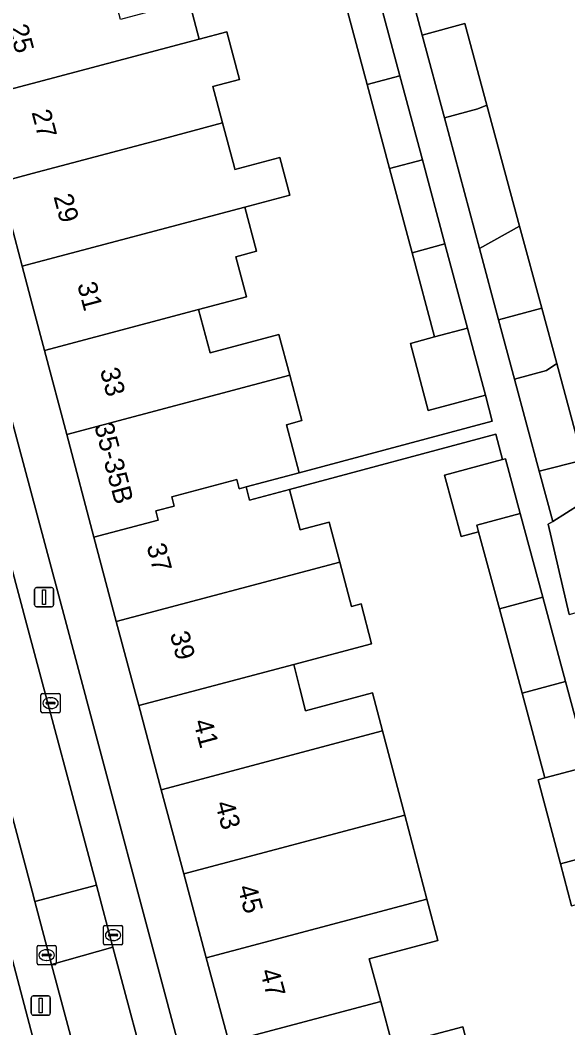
# Model space of a CAD drawing. Extents: x 162542 to 163147, y 380779 to 381521.
# Drawn here: x 162999.4 to 163027.9, y 380982.4 to 381034.7 of the extents above; entities that cross this region are included whole.
import ezdxf

# ---------------------------------------------------------------- set-up
doc = ezdxf.new("R2010")
doc.units = 0
for name, color, linetype in [('IMGEO_Erf', 7, 'Continuous'), ('IMGEO_Kolk', 7, 'Continuous'), ('IMGEO_Lichtmast', 7, 'Continuous'), ('IMGEO_Pand', 7, 'Continuous'), ('IMGEO_Pand_nummerreeks', 7, 'Continuous'), ('IMGEO_Parkeervlak_open', 7, 'Continuous'), ('IMGEO_Rijbaan_lokaal_open', 7, 'Continuous'), ('IMGEO_Voetpad_open', 7, 'Continuous')]:
    doc.layers.add(name, color=color, linetype=linetype)

msp = doc.modelspace()

# ---------------------------------------------------------------- linework, layer by layer
at = {"layer": 'IMGEO_Erf'}
for points in [[(163019.594, 381036.553), (163020.29, 381033.962), (163022.503, 381034.556), (163023.649, 381030.326), (163025.356, 381024.027), (163026.512, 381019.759), (163027.288, 381016.895), (163028.649, 381011.873), (163026.377, 381011.29), (163027.075, 381008.687), (163031.35, 381011.388)], [(163008.158, 381035.723), (163008.681, 381033.751), (163010.118, 381034.133), (163010.776, 381031.657), (163009.399, 381031.291), (163009.903, 381029.394), (163010.52, 381027.07), (163010.545, 381026.976), (163012.883, 381027.597), (163013.403, 381025.641), (163011.064, 381025.02), (163011.674, 381022.721), (163010.599, 381022.435), (163011.149, 381020.363), (163008.658, 381019.701), (163009.255, 381017.452), (163012.836, 381018.402), (163013.4, 381016.277), (163014.025, 381013.921), (163013.22, 381013.708), (163013.884, 381011.202), (163023.929, 381013.899), (163023.578, 381015.253), (163020.604, 381014.455), (163019.671, 381017.928), (163020.933, 381018.278), (163019.763, 381022.65), (163018.594, 381027.018), (163017.423, 381031.39), (163016.281, 381035.656)], [(163028.055, 380988.706), (163027.473, 380990.892), (163026.312, 380995.259), (163026.67, 380995.354), (163025.483, 380999.755), (163024.299, 381004.136), (163023.22, 381008.139), (163022.309, 381007.894), (163021.447, 381011.086), (163024.465, 381011.9), (163024.109, 381013.226), (163013.378, 381010.345), (163013.937, 381008.239), (163015.455, 381008.642), (163016.004, 381006.57), (163016.615, 381004.268), (163017.104, 381004.398), (163017.653, 381002.326), (163013.607, 381001.252), (163013.924, 381000), (163014.217, 380998.846), (163017.699, 380999.778), (163018.223, 380997.796), (163019.379, 380993.42), (163020.535, 380989.047), (163021.103, 380986.898), (163017.535, 380985.943), (163018.128, 380983.725), (163018.739, 380981.442), (163022.394, 380982.42), (163022.954, 380980.325)]]:
    msp.add_lwpolyline(points, dxfattribs=at)
at = {"layer": 'IMGEO_Kolk'}
for p, q in [((163000.456, 380998.811), (163000.456, 380999.663)), ((163000.531, 380999.737), (163001.383, 380999.737)), ((163000.944, 380999.517), (163000.969, 380999.517)), ((163001.457, 380999.663), (163001.457, 380998.811)), ((163000.715, 380999.231), (163000.715, 380999.243)), ((163001.153, 380999.194), (163000.755, 380999.194)), ((163000.758, 380999.28), (163001.156, 380999.28)), ((163000.967, 380998.957), (163000.942, 380998.957)), ((163001.199, 380999.243), (163001.199, 380999.231)), ((163001.383, 380998.737), (163000.531, 380998.737)), ((163003.705, 380986.754), (163003.705, 380987.606)), ((163003.78, 380987.68), (163004.632, 380987.68)), ((163004.193, 380987.46), (163004.218, 380987.46)), ((163004.706, 380987.606), (163004.706, 380986.754)), ((163003.964, 380987.174), (163003.964, 380987.186)), ((163004.402, 380987.137), (163004.004, 380987.137)), ((163004.007, 380987.223), (163004.405, 380987.223)), ((163004.216, 380986.9), (163004.191, 380986.9)), ((163004.448, 380987.186), (163004.448, 380987.174)), ((163000.253, 380985.718), (163000.253, 380986.57)), ((163000.328, 380986.644), (163001.18, 380986.644)), ((163000.741, 380986.424), (163000.766, 380986.424)), ((163001.254, 380986.57), (163001.254, 380985.718)), ((163004.632, 380986.68), (163003.78, 380986.68)), ((163000.512, 380986.138), (163000.512, 380986.15)), ((163000.95, 380986.101), (163000.552, 380986.101)), ((163000.555, 380986.187), (163000.953, 380986.187)), ((163000.764, 380985.864), (163000.739, 380985.864)), ((163000.996, 380986.15), (163000.996, 380986.138)), ((163001.18, 380985.644), (163000.328, 380985.644))]:
    msp.add_line(p, q, dxfattribs=at)
for points in [[(163000.456, 380998.811), (163000.456, 380999.663)], [(163000.531, 380999.737), (163001.383, 380999.737)], [(163001.457, 380999.663), (163001.457, 380998.811)], [(163001.383, 380998.737), (163000.531, 380998.737)], [(163003.705, 380986.754), (163003.705, 380987.606)], [(163003.78, 380987.68), (163004.632, 380987.68)], [(163004.706, 380987.606), (163004.706, 380986.754)], [(163000.253, 380985.718), (163000.253, 380986.57)], [(163000.328, 380986.644), (163001.18, 380986.644)], [(163001.254, 380986.57), (163001.254, 380985.718)], [(163004.632, 380986.68), (163003.78, 380986.68)], [(163001.18, 380985.644), (163000.328, 380985.644)]]:
    msp.add_lwpolyline(points, dxfattribs=at)
for centre, radius, start, end in [((163000.533, 380999.661), 0.0765, 91.552, 178.448), ((163000.533, 380999.661), 0.0765, 91.552, 178.448), ((163001.381, 380999.661), 0.0765, 1.552, 88.448), ((163001.381, 380999.661), 0.0765, 1.552, 88.448), ((163000.533, 380998.813), 0.0765, 181.552, 268.448), ((163000.533, 380998.813), 0.0765, 181.552, 268.448), ((163000.755, 380999.24), 0.0403, 85.8775, 175.7526), ((163000.752, 380999.23), 0.0366, 178.938, 274.7102), ((163001.156, 380999.237), 0.043, 264.8664, 352.4533), ((163001.16, 380999.242), 0.0386, 1.7309, 96.639), ((163001.381, 380998.813), 0.0765, 271.552, 358.448), ((163001.381, 380998.813), 0.0765, 271.552, 358.448), ((163003.782, 380987.604), 0.0765, 91.552, 178.448), ((163003.782, 380987.604), 0.0765, 91.552, 178.448), ((163004.63, 380987.604), 0.0765, 1.552, 88.448), ((163004.63, 380987.604), 0.0765, 1.552, 88.448), ((163003.782, 380986.756), 0.0765, 181.552, 268.448), ((163003.782, 380986.756), 0.0765, 181.552, 268.448), ((163004.004, 380987.183), 0.0403, 85.8775, 175.7526), ((163004.001, 380987.173), 0.0366, 178.938, 274.7102), ((163004.405, 380987.18), 0.043, 264.8664, 352.4533), ((163004.409, 380987.185), 0.0386, 1.7309, 96.639), ((163004.63, 380986.756), 0.0765, 271.552, 358.448), ((163004.63, 380986.756), 0.0765, 271.552, 358.448), ((163000.33, 380986.568), 0.0765, 91.552, 178.448), ((163000.33, 380986.568), 0.0765, 91.552, 178.448), ((163001.178, 380986.568), 0.0765, 1.552, 88.448), ((163001.178, 380986.568), 0.0765, 1.552, 88.448), ((163000.33, 380985.72), 0.0765, 181.552, 268.448), ((163000.33, 380985.72), 0.0765, 181.552, 268.448), ((163000.552, 380986.147), 0.0403, 85.8775, 175.7526), ((163000.549, 380986.137), 0.0366, 178.938, 274.7102), ((163000.953, 380986.144), 0.043, 264.8664, 352.4533), ((163000.957, 380986.149), 0.0386, 1.7309, 96.639), ((163001.178, 380985.72), 0.0765, 271.552, 358.448), ((163001.178, 380985.72), 0.0765, 271.552, 358.448)]:
    msp.add_arc(centre, radius, start, end, dxfattribs=at)
for centre, major_axis, ratio, start_param, end_param in [((163000.943, 380999.237), (-0.387, 0.002), 0.722429, 4.712389, 7.853982), ((163000.968, 380999.237), (-0.39, 0.002), 0.717154, 1.570796, 4.712389), ((163004.192, 380987.18), (-0.387, 0.002), 0.722429, 4.712389, 7.853982), ((163004.217, 380987.18), (-0.39, 0.002), 0.717154, 1.570796, 4.712389), ((163000.74, 380986.144), (-0.387, 0.002), 0.722429, 4.712389, 7.853982), ((163000.765, 380986.144), (-0.39, 0.002), 0.717154, 1.570796, 4.712389)]:
    msp.add_ellipse(centre, major_axis=major_axis, ratio=ratio, start_param=start_param, end_param=end_param, dxfattribs=at)
at = {"layer": 'IMGEO_Lichtmast'}
for p, q in [((163000.121, 381004.345), (163000.121, 381005.145)), ((163000.121, 381005.145), (163000.121, 381004.345)), ((163000.221, 381005.245), (163001.011, 381005.245)), ((163001.011, 381005.245), (163000.221, 381005.245)), ((163001.111, 381005.145), (163001.111, 381004.345)), ((163001.111, 381004.345), (163001.111, 381005.145)), ((163001.011, 381004.245), (163000.221, 381004.245)), ((163000.221, 381004.245), (163001.011, 381004.245)), ((162999.95, 380983.121), (162999.95, 380983.921)), ((162999.95, 380983.921), (162999.95, 380983.121)), ((163000.05, 380984.021), (163000.84, 380984.021)), ((163000.84, 380984.021), (163000.05, 380984.021)), ((163000.94, 380983.921), (163000.94, 380983.121)), ((163000.94, 380983.121), (163000.94, 380983.921)), ((163000.84, 380983.021), (163000.05, 380983.021)), ((163000.05, 380983.021), (163000.84, 380983.021))]:
    msp.add_line(p, q, dxfattribs=at)
for points in [[(163000.541, 381005.12), (163000.691, 381005.12), (163000.691, 381004.37), (163000.541, 381004.37), (163000.541, 381005.12)], [(163000.37, 380983.896), (163000.52, 380983.896), (163000.52, 380983.146), (163000.37, 380983.146), (163000.37, 380983.896)]]:
    msp.add_lwpolyline(points, dxfattribs=at)
for centre, start, end in [((163000.221, 381005.145), 90, 180), ((163000.221, 381005.145), 90, 180), ((163001.011, 381005.145), 0, 90), ((163001.011, 381005.145), 360, 90), ((163000.221, 381004.345), 180, 270), ((163000.221, 381004.345), 180, 270), ((163001.011, 381004.345), 270, 0), ((163001.011, 381004.345), 270, 0), ((163000.05, 380983.921), 90, 180), ((163000.05, 380983.921), 90, 180), ((163000.84, 380983.921), 0, 90), ((163000.84, 380983.921), 360, 90), ((163000.05, 380983.121), 180, 270), ((163000.05, 380983.121), 180, 270), ((163000.84, 380983.121), 270, 0), ((163000.84, 380983.121), 270, 0)]:
    msp.add_arc(centre, 0.1, start, end, dxfattribs=at)
at = {"layer": 'IMGEO_Pand'}
for points in [[(163008.681, 381033.751), (163008.158, 381035.723), (163004.587, 381034.775), (163003.95, 381037.177), (163000, 381036.129), (162995.994, 381035.066), (162997.155, 381030.691), (163000, 381031.446)], [(163017.976, 381036.115), (163016.281, 381035.656), (163017.423, 381031.39), (163019.124, 381031.842)], [(163022.503, 381034.556), (163020.29, 381033.962), (163021.443, 381029.665), (163023.173, 381030.121), (163023.649, 381030.326)], [(163008.681, 381033.751), (163000, 381031.446), (162997.155, 381030.691), (162998.316, 381026.318), (163000, 381026.765), (163005.958, 381028.347), (163006.354, 381028.452), (163009.903, 381029.394), (163009.399, 381031.291), (163010.776, 381031.657), (163010.118, 381034.133)], [(163019.124, 381031.842), (163017.423, 381031.39), (163018.594, 381027.018), (163020.298, 381027.47)], [(163021.443, 381029.665), (163023.27, 381022.861), (163025.356, 381024.027), (163023.649, 381030.326), (163023.173, 381030.121)], [(163009.903, 381029.394), (163006.354, 381028.452), (163005.958, 381028.347), (163000, 381026.765), (162998.316, 381026.318), (162999.476, 381021.945), (163000, 381022.084), (163010.73, 381024.931), (163011.064, 381025.02), (163013.403, 381025.641), (163012.883, 381027.597), (163010.545, 381026.976), (163010.52, 381027.07)], [(163020.298, 381027.47), (163018.594, 381027.018), (163019.763, 381022.65), (163021.47, 381023.103)], [(163010.599, 381022.435), (163011.674, 381022.721), (163011.064, 381025.02), (163010.73, 381024.931), (163000, 381022.084), (162999.476, 381021.945), (163000, 381019.972), (163000.637, 381017.571), (163008.658, 381019.701), (163011.149, 381020.363)], [(163024.264, 381019.162), (163026.512, 381019.759), (163025.356, 381024.027), (163023.27, 381022.861)], [(163019.763, 381022.65), (163020.933, 381018.278), (163022.644, 381018.732), (163021.47, 381023.103)], [(163024.264, 381019.162), (163025.09, 381016.083), (163026.758, 381016.522), (163027.288, 381016.895), (163026.512, 381019.759)], [(163001.798, 381013.196), (163013.4, 381016.277), (163012.836, 381018.402), (163009.255, 381017.452), (163008.658, 381019.701), (163000.637, 381017.571)], [(163022.644, 381018.732), (163020.933, 381018.278), (163019.671, 381017.928), (163020.604, 381014.455), (163023.578, 381015.253)], [(163027.288, 381016.895), (163026.758, 381016.522), (163025.09, 381016.083), (163026.377, 381011.29), (163028.649, 381011.873)], [(163013.884, 381011.202), (163013.22, 381013.708), (163014.025, 381013.921), (163013.4, 381016.277), (163001.798, 381013.196), (163003.215, 381007.858), (163006.551, 381008.744), (163006.423, 381009.227), (163007.389, 381009.483), (163007.261, 381009.966), (163010.644, 381010.864), (163010.772, 381010.382), (163011.125, 381010.475)], [(163024.465, 381011.9), (163021.447, 381011.086), (163022.309, 381007.894), (163023.22, 381008.139), (163023.125, 381008.491), (163025.383, 381009.1), (163024.617, 381011.941)], [(163031.35, 381011.388), (163027.075, 381008.687), (163026.84, 381008.539), (163027.94, 381003.837), (163030.38, 381004.532), (163036.632, 381006.313), (163037.922, 381008.027), (163035.258, 381011.012), (163033.27, 381009.237)], [(163016.004, 381006.57), (163015.455, 381008.642), (163013.937, 381008.239), (163013.378, 381010.345), (163011.304, 381009.795), (163011.125, 381010.475), (163010.772, 381010.382), (163010.644, 381010.864), (163007.261, 381009.966), (163007.389, 381009.483), (163006.423, 381009.227), (163006.551, 381008.744), (163003.215, 381007.858), (163004.376, 381003.484)], [(163025.383, 381009.1), (163023.125, 381008.491), (163023.22, 381008.139), (163024.299, 381004.136), (163026.558, 381004.746)], [(163017.104, 381004.398), (163016.615, 381004.268), (163016.004, 381006.57), (163004.376, 381003.484), (163005.301, 381000), (163005.539, 380999.11), (163008.891, 381000), (163013.607, 381001.252), (163017.653, 381002.326)], [(163026.558, 381004.746), (163024.299, 381004.136), (163025.483, 380999.755), (163027.74, 381000.363)], [(163013.924, 381000), (163013.607, 381001.252), (163008.891, 381000), (163005.539, 380999.11), (163006.71, 380994.74), (163018.223, 380997.796), (163017.699, 380999.778), (163014.217, 380998.846)], [(163027.74, 381000.363), (163025.483, 380999.755), (163026.67, 380995.354), (163028.576, 380995.861), (163028.612, 380995.719), (163028.967, 380995.814)], [(163018.223, 380997.796), (163006.71, 380994.74), (163007.881, 380990.369), (163019.379, 380993.42)], [(163028.612, 380995.719), (163028.576, 380995.861), (163026.67, 380995.354), (163026.312, 380995.259), (163027.473, 380990.892), (163029.736, 380991.494)], [(163020.535, 380989.047), (163019.379, 380993.42), (163007.881, 380990.369), (163009.053, 380985.998)], [(163029.736, 380991.494), (163027.473, 380990.892), (163028.055, 380988.706), (163030.318, 380989.308)], [(163010.224, 380981.627), (163018.128, 380983.725), (163017.535, 380985.943), (163021.103, 380986.898), (163020.535, 380989.047), (163009.053, 380985.998)], [(163010.224, 380981.627), (163011.395, 380977.257), (163022.954, 380980.325), (163022.394, 380982.42), (163018.739, 380981.442), (163018.128, 380983.725)]]:
    msp.add_lwpolyline(points, close=True, dxfattribs=at)
at = {"layer": 'IMGEO_Parkeervlak_open'}
for points in [[(162977.093, 381087.926), (162983.381, 381064.467), (162989.209, 381042.691), (162990.072, 381039.464), (162991.279, 381034.955), (162999.787, 381003.044), (163003.342, 380989.772), (163004.203, 380986.558), (163006.3, 380978.73), (163010.339, 380963.624)], [(163012.239, 380964.181), (163008.155, 380979.475), (163001.717, 381003.588), (162993.168, 381035.439), (162985.284, 381065.06), (162979.22, 381087.75)], [(163007.316, 380962.07), (163006.499, 380965.138), (163001.013, 380985.655), (163000.14, 380988.922), (162999.993, 380989.471), (162993.511, 381013.755), (162989.412, 381029.037), (162986.861, 381038.573), (162986, 381041.79), (162982.725, 381054.03), (162974.643, 381084.361)], [(162972.874, 381083.15), (162980.797, 381053.613), (162991.609, 381013.169), (162998.083, 380989.169), (163004.521, 380964.81), (163005.41, 380961.654)]]:
    msp.add_lwpolyline(points, dxfattribs=at)
at = {"layer": 'IMGEO_Rijbaan_lokaal_open'}
for points in [[(162991.279, 381034.955), (162990.072, 381039.464), (162986.861, 381038.573), (162989.412, 381029.037), (162993.511, 381013.755), (162999.993, 380989.471), (163000.14, 380988.922), (163003.342, 380989.772), (162999.787, 381003.044)], [(163003.342, 380989.772), (163000.14, 380988.922), (163001.013, 380985.655), (163004.203, 380986.558)]]:
    msp.add_lwpolyline(points, close=True, dxfattribs=at)
msp.add_lwpolyline([(163006.3, 380978.73), (163004.203, 380986.558), (163001.013, 380985.655), (163006.499, 380965.138), (163007.316, 380962.07)], dxfattribs=at)
at = {"layer": 'IMGEO_Voetpad_open'}
for points in [[(162979.22, 381087.75), (162985.284, 381065.06), (162993.168, 381035.439), (163001.717, 381003.588), (163008.155, 380979.475), (163012.239, 380964.181)], [(163005.41, 380961.654), (163004.521, 380964.81), (162998.083, 380989.169), (162991.609, 381013.169), (162980.797, 381053.613), (162972.874, 381083.15)], [(163027.94, 381003.837), (163026.84, 381008.539), (163027.075, 381008.687), (163026.377, 381011.29), (163025.09, 381016.083), (163024.264, 381019.162), (163023.27, 381022.861), (163021.443, 381029.665), (163020.29, 381033.962), (163019.594, 381036.553)], [(163017.976, 381036.115), (163019.124, 381031.842), (163020.298, 381027.47), (163021.47, 381023.103), (163022.644, 381018.732), (163023.578, 381015.253), (163023.929, 381013.899), (163013.884, 381011.202), (163011.125, 381010.475), (163011.304, 381009.795), (163013.378, 381010.345), (163024.109, 381013.226), (163024.465, 381011.9), (163024.617, 381011.941), (163025.383, 381009.1), (163026.558, 381004.746), (163027.74, 381000.363), (163028.967, 380995.814)], [(163010.224, 380981.627), (163009.053, 380985.998), (163007.881, 380990.369), (163006.71, 380994.74), (163005.539, 380999.11), (163005.301, 381000), (163004.376, 381003.484), (163003.215, 381007.858), (163001.798, 381013.196), (163000.637, 381017.571), (163000, 381019.972), (162999.476, 381021.945), (162998.316, 381026.318), (162997.155, 381030.691), (162995.994, 381035.066)]]:
    msp.add_lwpolyline(points, dxfattribs=at)

# ---------------------------------------------------------------- texts
at = {"layer": 'IMGEO_Pand_nummerreeks'}
for s, rotation, p in [('25', 284.893, (162998.776, 381034.385)), ('27', 284.868, (162999.96, 381029.951)), ('29', 284.8566, (163001.103, 381025.571)), ('31', 284.8623, (163002.335, 381020.997)), ('33', 284.8623, (163003.518, 381016.539)), ('35-35B', 284.868, (163003.222, 381013.677)), ('37', 284.8623, (163005.942, 381007.405)), ('39', 284.8623, (163007.154, 381002.838)), ('41', 284.9998, (163008.372, 380998.272)), ('43', 284.9998, (163009.511, 380994.023)), ('45', 284.9998, (163010.679, 380989.664)), ('47', 284.9998, (163011.847, 380985.305))]:
    msp.add_text(s, height=1, rotation=rotation, dxfattribs=at).set_placement(p)

doc.saveas('drawing.dxf')
